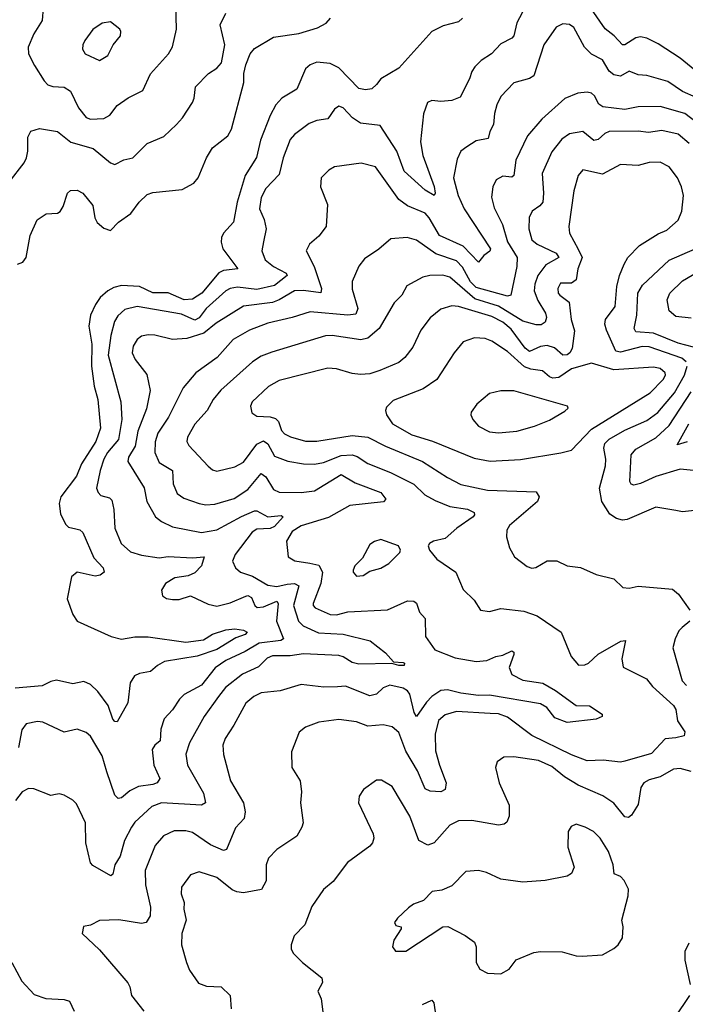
# Model space of a CAD drawing. Extents: x 2133489 to 2292442, y 756223 to 916462.
# Tile 299 of 463: x 2198775 to 2201778, y 881736 to 886178. Entities that reach past the tile are written whole.
import ezdxf

# ---------------------------------------------------------------- set-up
doc = ezdxf.new("R2010")
doc.units = 0

msp = doc.modelspace()

# ---------------------------------------------------------------- linework, layer by layer
at = {"layer": '0CON20XD'}
for points in [[(2201055.9, 886235), (2201018.5, 886165), (2201005, 886105.7), (2200995, 886094.4), (2200945, 886069.5), (2200903.3, 886025), (2200857.1, 885995), (2200828.6, 885965), (2200814.3, 885945), (2200805, 885911.2), (2200761.5, 885828.5), (2200725, 885813.1), (2200675, 885809.5), (2200635, 885814.5), (2200614.4, 885805), (2200596.1, 885753.9), (2200582.7, 885627.3), (2200594.2, 885565), (2200645, 885426.2), (2200650, 885395), (2200645, 885384.5), (2200605, 885409.1), (2200509.2, 885495), (2200476, 885585), (2200400.5, 885700.5), (2200312.3, 885712.3), (2200276.3, 885736.3), (2200235, 885780.6), (2200215, 885788.6), (2200195.8, 885775), (2200165, 885731.5), (2200115, 885723.8), (2200080.5, 885709.5), (2200015, 885660.6), (2199995, 885638.6), (2199963.5, 885555), (2199945, 885479.2), (2199885, 885417.1), (2199865, 885376), (2199857.1, 885325), (2199877.3, 885277.3), (2199886.8, 885235), (2199874.5, 885175.5), (2199866.7, 885135), (2199882.7, 885095), (2199920, 885065), (2199977.1, 885035), (2199981.8, 885025), (2199925, 884979.7), (2199845, 884961.1), (2199758, 884972), (2199724.3, 884965.7), (2199705, 884954.7), (2199616.5, 884875), (2199585, 884832.9), (2199565, 884822.6), (2199505, 884849.1), (2199305, 884884.7), (2199248.9, 884871.1), (2199217.1, 884842.9), (2199203.4, 884816.6), (2199186, 884754), (2199173.6, 884665), (2199230.7, 884455), (2199235.2, 884375), (2199220.7, 884285), (2199171.1, 884225), (2199153.9, 884195), (2199137.5, 884145), (2199122.1, 884065), (2199128.9, 884045), (2199141.5, 884031.5), (2199180.7, 884020.7), (2199190.4, 884010.4), (2199199.2, 883969.2), (2199204.6, 883885), (2199232.5, 883815), (2199275, 883778.2), (2199325, 883762), (2199405, 883751.1), (2199445, 883756.2), (2199555, 883750.3), (2199606.7, 883755), (2199594.6, 883715), (2199565, 883683.2), (2199535, 883669.7), (2199475, 883660), (2199433.5, 883635), (2199414.4, 883605), (2199419.7, 883579.7), (2199436.8, 883566.8), (2199465, 883561.9), (2199495, 883563.1), (2199545, 883578.6), (2199625, 883541.4), (2199665, 883532.7), (2199725, 883546.9), (2199795, 883578.1), (2199805, 883579.8), (2199820.9, 883570.9), (2199835.3, 883535.3), (2199845.9, 883525.9), (2199875, 883528.7), (2199935, 883554.5), (2199940.5, 883545), (2199934.2, 883465), (2199965.8, 883384.2), (2199953.1, 883376.9), (2199855, 883364.8), (2199792.8, 883327.2), (2199705, 883287.9), (2199656.6, 883253.4), (2199595, 883176.4), (2199516.9, 883133.1), (2199496.6, 883113.4), (2199464.4, 883065), (2199426.7, 883023.3), (2199412.3, 882977.7), (2199408.7, 882925), (2199384.4, 882905), (2199373.1, 882885), (2199379.7, 882815), (2199407.5, 882755), (2199394.8, 882735.2), (2199375, 882727.4), (2199310.6, 882719.4), (2199271.2, 882698.8), (2199235, 882667.5), (2199220, 882665), (2199205, 882680), (2199167.6, 882785), (2199146.6, 882856.6), (2199095, 882945.8), (2199075, 882962.9), (2199035, 882977.5), (2198975, 882964.3), (2198879.4, 883009.4), (2198855, 883012.2), (2198805, 883001.4), (2198785, 882973.8), (2198769.1, 882895)], [(2198881.4, 886231.4), (2198876.5, 886175), (2198838.5, 886115), (2198813.1, 886055), (2198814.3, 886024.3), (2198841.7, 885971.7), (2198885, 885902.5), (2198902.5, 885885), (2198925, 885876.4), (2198975, 885873.5), (2199005, 885855.6), (2199041, 885781), (2199075, 885736.5), (2199095, 885729.2)], [(2199095, 885729.2), (2199155, 885733.2), (2199182.3, 885747.7), (2199215, 885790.8), (2199265, 885825.6), (2199330.7, 885859.3), (2199365, 885934.2), (2199446.2, 886023.8), (2199463.8, 886056.2), (2199482.5, 886135), (2199479.5, 886245)], [(2201837.4, 885937.4), (2201755, 886005.3), (2201655, 886068.9), (2201605, 886094.7), (2201575, 886101.3), (2201555, 886096.1), (2201505, 886064.7), (2201495, 886064.7), (2201457.6, 886105), (2201416.7, 886136.7), (2201355, 886226.1)], [(2198726.9, 885445), (2198795, 885532.5), (2198805.4, 885554.6), (2198811.8, 885585), (2198812, 885648), (2198825, 885675.8), (2198865, 885687.5), (2198945, 885674.4), (2199005.8, 885625.8), (2199107.1, 885597.1), (2199185, 885532.5), (2199205, 885525.8), (2199245, 885545.8), (2199285.4, 885554.6), (2199349.5, 885620.5), (2199425, 885651.1), (2199482.9, 885705), (2199510, 885735), (2199554.4, 885805), (2199562.9, 885825), (2199568.8, 885875), (2199627.5, 885935), (2199665, 885959.2), (2199685, 885983.8), (2199700.9, 886065), (2199679.1, 886155), (2199705, 886208.6)], [(2198765, 885074.7), (2198788.9, 885085), (2198803.8, 885105), (2198822.8, 885205), (2198854.2, 885275.8), (2198895, 885303.1), (2198945, 885305.8), (2198957.4, 885312.6), (2198971.9, 885335), (2198991.4, 885395), (2199005, 885407.5), (2199035, 885409.4), (2199060, 885395), (2199105, 885340), (2199114.5, 885285), (2199124, 885264), (2199155, 885237.1), (2199185, 885227.1), (2199220.6, 885265), (2199275.8, 885304.2), (2199314.2, 885355.8), (2199349.7, 885390.3), (2199375, 885398.2), (2199507.4, 885412.6), (2199559.9, 885440.1), (2199580, 885465), (2199618.2, 885555), (2199645, 885600), (2199713.3, 885655), (2199731.2, 885685), (2199786.7, 885895), (2199786.8, 885935), (2199795, 885974), (2199815, 886024.2), (2199835, 886048), (2199920.7, 886099.3), (2200035, 886116), (2200118.7, 886141.3), (2200157.8, 886162.2), (2200176.9, 886185)], [(2200773.3, 886185), (2200755, 886168.8), (2200685, 886150.6), (2200634, 886125), (2200485, 885960), (2200405, 885911.2), (2200384, 885886), (2200364.1, 885865.9), (2200335, 885861.4), (2200305, 885867.5), (2200215, 885960.5), (2200175, 885980.5), (2200115, 885986.6), (2200085.3, 885974.7), (2200063.7, 885956.3), (2200025.6, 885865), (2199957.1, 885825), (2199930.9, 885795), (2199904.4, 885745.6), (2199861.9, 885635), (2199842.8, 885557.2), (2199791.5, 885475), (2199755.7, 885355), (2199740, 885265), (2199695, 885215.5), (2199685.4, 885195), (2199683.3, 885175), (2199691.1, 885145), (2199758.8, 885055), (2199695, 885046.2), (2199673.8, 885036.2), (2199596.2, 884943.8), (2199555, 884918), (2199517.5, 884915), (2199445, 884946.5), (2199375, 884945.7), (2199315, 884975.2), (2199235, 884979.8), (2199199.6, 884970.4), (2199172.1, 884955), (2199138.5, 884925), (2199117.1, 884892.9), (2199094.7, 884845), (2199086.5, 884795), (2199099.8, 884715), (2199099.3, 884615), (2199111.4, 884525), (2199127.1, 884465), (2199138.9, 884335), (2199118.7, 884275), (2199053.9, 884175), (2199031.1, 884118.9), (2198960.3, 884025), (2198952.7, 883995), (2198958.4, 883948.4), (2198982.4, 883902.4), (2198995, 883888.9), (2199028.7, 883881.3), (2199046.5, 883876.5), (2199059.5, 883865), (2199109.8, 883749.8), (2199151.9, 883705), (2199156.2, 883685), (2199138.2, 883671.8), (2199115, 883667.3), (2199035, 883685.4), (2199008.9, 883665), (2198989.1, 883565), (2199014.7, 883494.7), (2199034.6, 883464.6), (2199188, 883395), (2199233.6, 883383.6), (2199295, 883393.5), (2199355, 883394.1), (2199525, 883369.7), (2199605, 883380.7), (2199645, 883406.7), (2199705, 883426.2), (2199745, 883430), (2199785, 883424.4), (2199802, 883415), (2199792.5, 883405), (2199749.8, 883390.2), (2199665, 883337.3), (2199575, 883306.6)], [(2201826.8, 885826.8), (2201765, 885854.7), (2201699.7, 885899.7), (2201605, 885926.2), (2201565, 885929.5), (2201525, 885945.5), (2201485, 885924.3), (2201455, 885930), (2201435, 885945.5), (2201405, 885996.7), (2201355, 886023.5), (2201322.7, 886055), (2201275, 886143.1), (2201255, 886156.9), (2201225, 886159.2), (2201195.6, 886144.4), (2201139.4, 886065), (2201095.2, 885924.8), (2201075, 885912.5), (2201005, 885894.2), (2200945, 885832), (2200927.5, 885795), (2200916.4, 885755), (2200912, 885705), (2200895.3, 885674.7), (2200887.9, 885642.1), (2200835, 885631.8), (2200792.5, 885605), (2200765.4, 885584.6), (2200749.1, 885549.1), (2200732.2, 885465), (2200753.1, 885385), (2200780.6, 885325), (2200898.9, 885145), (2200895.6, 885134.4), (2200868.5, 885115), (2200845, 885084.3), (2200775, 885156.3), (2200669.6, 885205), (2200622.8, 885285), (2200603.8, 885305), (2200525, 885339.2), (2200485, 885367.7), (2200380, 885515), (2200315, 885531.1), (2200195, 885514.3), (2200169.8, 885500.2), (2200134.6, 885465.4), (2200132.5, 885425), (2200164, 885345), (2200156.9, 885245), (2200125, 885201.9), (2200081.9, 885165), (2200067.8, 885135), (2200103.3, 885065), (2200136.1, 884965), (2200133.5, 884946.5), (2200055, 884956.9), (2200015, 884955.2), (2199946, 884914), (2199915, 884902.4), (2199785, 884886.5), (2199661.1, 884808.9), (2199605.6, 884764.4), (2199529.3, 884740.7), (2199465, 884736.2), (2199385, 884755.4), (2199355, 884756.9), (2199325, 884750), (2199305, 884735.6), (2199286.4, 884705), (2199281.8, 884675), (2199295.6, 884645), (2199348.1, 884578.1), (2199363.1, 884505), (2199346.8, 884423.2), (2199308.3, 884321.7), (2199295.5, 884254.5), (2199265.4, 884205), (2199262.9, 884185), (2199336.5, 884066.5), (2199349.2, 884005), (2199388.1, 883935), (2199415, 883913.6), (2199465, 883890.4), (2199595, 883865.3), (2199665, 883876.1), (2199775, 883937.4), (2199835, 883961.8), (2199845, 883961.8), (2199895, 883935.3), (2199955, 883942), (2199963.8, 883935), (2199925, 883891.2), (2199905, 883883.5), (2199845, 883879), (2199823.3, 883866.7), (2199746.5, 883765), (2199734.4, 883735), (2199748.6, 883705), (2199770.8, 883685), (2199825, 883668.4), (2199895, 883626.4), (2199935, 883620.8), (2199981.5, 883631.5), (2200014.7, 883634.7), (2200033.8, 883623.8), (2200010.8, 883535), (2200033.3, 883465), (2200053.4, 883443.4), (2200122.5, 883412.5), (2200235, 883406.1), (2200356, 883376), (2200425, 883322), (2200461.7, 883281.7), (2200505, 883278.6), (2200511.2, 883275), (2200510, 883265), (2200485.4, 883264.6), (2200453.6, 883273.6), (2200305, 883270), (2200275, 883277.9), (2200234.2, 883304.2), (2200215, 883309.3), (2200055, 883317.3), (2199995, 883308), (2199915, 883307.6), (2199892.1, 883297.9), (2199851.7, 883258.3), (2199780, 883225), (2199704.1, 883165), (2199671.6, 883125), (2199608, 883035), (2199541.8, 882915), (2199524.5, 882864.5), (2199531.4, 882815), (2199605, 882689.2), (2199613.3, 882645), (2199595, 882633.8), (2199415.3, 882644.7), (2199371.6, 882628.4), (2199295, 882557.9), (2199278.7, 882535), (2199247.8, 882475), (2199228.6, 882405), (2199203.8, 882365), (2199195, 882323.3), (2199186.7, 882315), (2199105, 882361.5), (2199094.8, 882374.8), (2199074, 882464), (2199071.5, 882555), (2199030.7, 882640.7), (2199015, 882657.5), (2198975, 882678.9), (2198955, 882685.6), (2198936.7, 882683.3)], [(2199135, 885994.3), (2199173.4, 886016.6), (2199196.7, 886065), (2199230, 886105), (2199232, 886125), (2199226.2, 886135), (2199185, 886168.6), (2199147, 886163), (2199105, 886134), (2199068.6, 886085), (2199060.6, 886065), (2199058.6, 886045), (2199070.8, 886025), (2199135, 885994.3)], [(2201826.1, 885716.1), (2201775, 885755.7), (2201665, 885786.8), (2201565.3, 885784.7), (2201505, 885773.2), (2201405.9, 885785.9), (2201387.6, 885797.6), (2201368.2, 885835), (2201355, 885846.2), (2201335, 885851.5), (2201292.9, 885847.1), (2201235, 885823.5), (2201130.8, 885729.2), (2201066.2, 885655), (2201013.9, 885543.9), (2201004.4, 885475), (2200995, 885467.3), (2200955, 885472.2), (2200925, 885455.8), (2200909.4, 885425), (2200902.9, 885377.1), (2200915, 885329.2), (2200953.8, 885255), (2200976.3, 885176.3), (2201020, 885105), (2201017.3, 885065), (2200990.8, 884935), (2200975, 884931.3), (2200835, 884970.5), (2200808.3, 884995), (2200772.4, 885062.4), (2200745, 885090.2), (2200652.5, 885122.5), (2200565, 885183.8), (2200523.7, 885196.3), (2200450, 885190), (2200395, 885142.9), (2200330.3, 885099.7), (2200305, 885066.7), (2200275, 884996.7), (2200275, 884963.3), (2200300.8, 884875), (2200290.8, 884849.3), (2200255.2, 884844.8), (2200085, 884860.8), (2200005, 884834.7), (2199895, 884808.9), (2199811.8, 884778.2), (2199737.9, 884735), (2199665.5, 884655), (2199570, 884585), (2199512.4, 884517.6), (2199445.9, 884385), (2199397.7, 884312.3), (2199386.1, 884273.9), (2199384.3, 884225), (2199405, 884181.2), (2199464.8, 884144.8), (2199467.2, 884085), (2199485, 884040.9), (2199515, 884019.1), (2199585, 883995.8), (2199615, 883990), (2199655, 883991.9), (2199742.6, 884017.4), (2199805, 884059.2), (2199865, 884130.5), (2199885, 884116.2), (2199919.4, 884059.4), (2199945, 884046.1), (2200045, 884045.2), (2200105, 884053.1), (2200225, 884126), (2200288.6, 884088.6), (2200404.3, 884045), (2200427.5, 884015), (2200417, 884003), (2200264.1, 883985.9), (2200167.7, 883932.3), (2200045.6, 883895), (2200005, 883868.9), (2199978.2, 883825), (2199985.6, 883755.6), (2200016.9, 883736.9), (2200084, 883726), (2200125, 883717.5), (2200141.1, 883685), (2200133.8, 883635), (2200099.5, 883545), (2200099.4, 883535), (2200108, 883525), (2200175, 883495.4), (2200205, 883492.5), (2200255, 883506.1), (2200435, 883516.2), (2200525, 883556.5), (2200552.5, 883555), (2200565.5, 883545.5), (2200579.2, 883505), (2200605, 883476.2), (2200605.7, 883395), (2200647.5, 883335), (2200739.4, 883299.4), (2200835, 883282.5), (2200882.4, 883287.6), (2200923.3, 883305), (2200955, 883310.9), (2200995, 883331.4), (2201004, 883325), (2201004.4, 883315), (2200983.1, 883255), (2200994.7, 883224.7), (2201045, 883198.6), (2201135, 883184.3), (2201192.5, 883152.5), (2201285, 883084.3), (2201345, 883082.5), (2201403.3, 883045), (2201403.3, 883035), (2201375, 883022.1), (2201245, 883008.2), (2201188.8, 883028.8), (2201153.5, 883075), (2201125, 883092), (2200895, 883130.1), (2200845, 883129.4), (2200765, 883139.4), (2200704.8, 883155.2), (2200675, 883151.3), (2200635, 883124.8), (2200610.3, 883099.7), (2200565, 883034), (2200555, 883053.3), (2200535, 883135.6), (2200525, 883150.4), (2200505, 883161.8), (2200444.3, 883175.7), (2200415, 883163.2), (2200384.8, 883135.2), (2200355, 883127.8), (2200245, 883170.8), (2200208.1, 883168.1), (2200146.8, 883166.8), (2200045, 883178.2), (2199949.8, 883150.2), (2199865, 883141.5), (2199831.9, 883125), (2199794.8, 883095.2), (2199741.2, 882995), (2199701.5, 882935), (2199691.5, 882905), (2199695, 882862.5), (2199725.5, 882745), (2199784.7, 882644.7), (2199792.9, 882605), (2199788.2, 882575), (2199748.3, 882531.7), (2199707.5, 882435), (2199695, 882429.4), (2199635.6, 882455), (2199555, 882511.4), (2199525, 882518.7), (2199471.3, 882518.7), (2199423.6, 882496.4), (2199386.7, 882453.2), (2199340.5, 882339.5), (2199342.3, 882275), (2199364.5, 882175), (2199364.3, 882135), (2199345.8, 882105), (2199325, 882100), (2199222.4, 882117.6), (2199135.7, 882114.3), (2199095, 882092.5), (2199062.5, 882087.5), (2199057.5, 882055), (2199135, 881981.2), (2199262.4, 881832.4), (2199272.5, 881815), (2199279.2, 881775), (2199334.5, 881704.5)], [(2201795, 885619.2), (2201745, 885661.9), (2201672.1, 885677.9), (2201611.3, 885668.7), (2201565, 885675.3), (2201435, 885673.4), (2201415, 885665.3), (2201385, 885637.9), (2201365, 885633.1), (2201315, 885673.9), (2201255, 885663.9), (2201221.2, 885638.8), (2201175, 885582.5), (2201132.2, 885485), (2201138.7, 885395), (2201134.4, 885355), (2201121.5, 885338.5), (2201087.1, 885315), (2201073.4, 885286.6), (2201071.2, 885235), (2201086, 885185), (2201109.1, 885165), (2201194.5, 885125), (2201206.8, 885105), (2201148.1, 885071.9), (2201112.9, 885025), (2201098.6, 884985), (2201096.7, 884955), (2201112, 884912), (2201147.7, 884855), (2201151.8, 884835), (2201146.1, 884813.9), (2201127.8, 884802.2), (2201105, 884801.1), (2201045, 884818.1), (2200935, 884885.9), (2200828.6, 884918.6), (2200715, 885016.8), (2200684, 885026), (2200625.3, 885024.7), (2200593.3, 885016.7), (2200522.1, 884977.9), (2200499.5, 884935), (2200465, 884900.8), (2200396.4, 884785), (2200345, 884741.8), (2200314.7, 884734.7), (2200185, 884753.4), (2200155, 884752.7), (2199911.9, 884678.1)], [(2201782.1, 884635), (2201761.8, 884651.8), (2201615, 884701.9), (2201583.8, 884703.8), (2201485, 884678.8), (2201465, 884682.5), (2201421.8, 884778.2), (2201415.3, 884804.7), (2201418.2, 884825), (2201461.1, 884885), (2201468.8, 884975), (2201480.4, 885025), (2201501.5, 885075), (2201519.1, 885105), (2201571, 885159), (2201655, 885211.5), (2201695, 885228.5), (2201745, 885273.3), (2201762.8, 885315), (2201769.1, 885385), (2201761.1, 885425), (2201742.9, 885465), (2201705.5, 885515), (2201665, 885535.5), (2201615, 885534.4), (2201565, 885521.2), (2201485, 885524.5), (2201405, 885481.5), (2201315, 885500.8), (2201293.9, 885476.1), (2201275.6, 885405.6), (2201252.9, 885245), (2201255.4, 885215), (2201295, 885142.5), (2201312, 885105), (2201293.4, 885055), (2201285.7, 885004.3), (2201265, 884989.3), (2201215, 884990), (2201202.7, 884965), (2201204.7, 884945), (2201212.3, 884935), (2201254.1, 884904.1), (2201263.3, 884825), (2201277.7, 884775), (2201267.5, 884695), (2201256.8, 884675), (2201245, 884666.6), (2201225, 884664.7), (2201187.6, 884697.6), (2201155, 884707.8), (2201125, 884704.1), (2201075, 884681.9), (2201055, 884695.9), (2200992.4, 884782.4), (2200955, 884814), (2200905, 884839.3), (2200755, 884884), (2200725, 884887.3), (2200675, 884873.1), (2200627.3, 884832.7), (2200585, 884777.1), (2200548.5, 884701.5), (2200513.1, 884655), (2200485, 884631.5), (2200399.2, 884595), (2200355, 884580.7), (2200312.2, 884577.8), (2200275, 884582.3), (2200205, 884603.6), (2200165, 884606.9), (2199945, 884550.4), (2199897.1, 884522.9), (2199824.4, 884455), (2199815.6, 884435), (2199822.5, 884405), (2199845, 884388.9), (2199905, 884386), (2199928.9, 884378.9), (2199943.1, 884365), (2199955.9, 884325), (2199969.7, 884309.7), (2199996.2, 884296.2), (2200065, 884276.8), (2200115, 884276.3), (2200275, 884302), (2200345, 884294.2), (2200425, 884253.6), (2200591.9, 884185), (2200705, 884112.3), (2200765, 884081.8), (2200885, 884056.1), (2201105, 884048.6), (2201118.1, 884025), (2201111.4, 884005), (2200985, 883895.7), (2200973.1, 883875), (2200970.6, 883845), (2200984.4, 883795), (2201006.7, 883755), (2201065, 883711.2), (2201085, 883703.3), (2201103.9, 883706.1), (2201155, 883737.5), (2201197.5, 883737.5), (2201245, 883713.8), (2201305, 883706.7), (2201375.9, 883675.9), (2201455, 883655.8), (2201496.2, 883616.2), (2201525, 883614.2), (2201565, 883622), (2201719.4, 883609.4), (2201747, 883587), (2201797.5, 883515)], [(2201815, 884701.6), (2201745, 884718.8), (2201635, 884764.2), (2201555, 884770.5), (2201547.5, 884785), (2201559.5, 884845), (2201563.3, 884945), (2201585, 884981.2), (2201705, 885094.1), (2201821.9, 885145)], [(2201805, 884831.9), (2201735, 884838.9), (2201705.4, 884865.4), (2201695.4, 884915), (2201707.3, 884945), (2201765, 885000.4), (2201835, 885041.2)], [(2200897, 884187), (2201035, 884194.6), (2201216.4, 884223.6), (2201265, 884236.7), (2201355, 884330.6), (2201618.7, 884495), (2201677.6, 884555), (2201688.7, 884575), (2201687.7, 884585), (2201665, 884603.9), (2201635, 884611.4), (2201455, 884598.2), (2201355, 884628.2), (2201265, 884602.4), (2201206.6, 884563.4), (2201180.8, 884560.8), (2201165, 884566.5), (2201134, 884594), (2201081.7, 884601.7), (2201052.4, 884612.4), (2200975, 884681.1), (2200905, 884728.5), (2200875, 884739.5), (2200826.8, 884743.2), (2200775, 884724.3), (2200734.7, 884675.3), (2200657.1, 884555), (2200595, 884512.9), (2200459.8, 884460.2), (2200430.2, 884429.8), (2200425.6, 884415), (2200429.5, 884395), (2200456.4, 884355), (2200544.5, 884305), (2200637.4, 884277.4), (2200825, 884199.6), (2200897, 884187)], [(2199911.9, 884678.1), (2199865, 884659.6), (2199824.8, 884635.2), (2199683.1, 884506.9), (2199647.3, 884465), (2199621.1, 884415), (2199565.8, 884354.2), (2199531.8, 884295), (2199528.9, 884275), (2199537.8, 884257.8), (2199625, 884164.3), (2199645, 884147.1), (2199665, 884141.4), (2199745, 884161.1), (2199785, 884182.1), (2199845, 884262.5), (2199875, 884278.9), (2199894.2, 884265), (2199925, 884208.5), (2199985, 884187.1), (2200054.7, 884174.7), (2200105, 884173.6), (2200145, 884180.8), (2200225, 884211.5), (2200275, 884215.6), (2200297.6, 884207.6), (2200345, 884175.9), (2200447.5, 884135), (2200552.5, 884082.5), (2200602.7, 884035), (2200648.7, 884008.7), (2200715, 883982.1), (2200795, 883970.4), (2200825.7, 883955), (2200827.5, 883945), (2200820.6, 883935), (2200746.4, 883883.6), (2200695, 883837.8), (2200642.5, 883825), (2200623.3, 883815), (2200617.5, 883805), (2200623.3, 883785), (2200656.2, 883745), (2200742.5, 883685), (2200775, 883608), (2200825, 883560), (2200854.4, 883514.4), (2200895, 883508.1), (2200945, 883521.5), (2201049.2, 883509.2), (2201109.2, 883489.2), (2201217.5, 883415), (2201262.5, 883305), (2201296.7, 883266.7), (2201325, 883267.5), (2201341.2, 883275), (2201384, 883316), (2201486.7, 883375), (2201507.8, 883377.8), (2201490.8, 883295), (2201497.3, 883257.3), (2201602.5, 883205), (2201630.1, 883170.1), (2201725, 883084.5), (2201735.7, 883065.7), (2201742.9, 883015), (2201776.2, 882965), (2201772.1, 882947.9), (2201735, 882937.6), (2201686.4, 882933.6), (2201625, 882866.9), (2201505, 882833.1), (2201485, 882828.5), (2201407.6, 882837.6), (2201335, 882834.5), (2201265, 882860.9), (2201085, 882948.2), (2200975, 883031.3), (2200935, 883045.8), (2200897.8, 883047.8), (2200745, 883056.6), (2200695, 883041.5), (2200663.7, 883016.3), (2200649.1, 882955), (2200650.3, 882880.3), (2200668.2, 882815), (2200699.6, 882735), (2200694.6, 882705.4), (2200675.3, 882694.7), (2200627.3, 882697.3), (2200605, 882708.2), (2200569.9, 882789.9), (2200517.5, 882877.5), (2200485, 882961.9), (2200455, 882988.1), (2200415, 882996.4), (2200345, 882991.2), (2200295, 883011.1), (2200215, 883021.4), (2200125, 883009.4), (2200065, 882986.9), (2200035.6, 882964.4), (2200002, 882875), (2200003.1, 882805), (2200040.8, 882745), (2200047.1, 882695), (2200041.4, 882645), (2200054.4, 882555), (2200048.6, 882535), (2200025, 882494.2), (2199935.6, 882435), (2199896.9, 882395), (2199886.7, 882365), (2199887.6, 882292.4), (2199865.6, 882254.4), (2199785, 882239.6), (2199755, 882242.7), (2199733.1, 882253.1), (2199665, 882307.5), (2199585, 882334.4), (2199545, 882320.6), (2199504.5, 882265), (2199503.5, 882235), (2199516.9, 882195), (2199515.6, 882165), (2199525.7, 882115), (2199506.9, 882055), (2199505.6, 882005), (2199526.9, 881925), (2199540.7, 881890.7), (2199581.8, 881831.8), (2199618.2, 881818.2), (2199683.3, 881815), (2199724.3, 881775), (2199728.5, 881715)], [(2201875, 883970), (2201765, 883957.5), (2201735.7, 883964.3), (2201645, 883979.4), (2201515, 883922.9), (2201495, 883919.7), (2201467.8, 883927.8), (2201436.8, 883946.8), (2201401.1, 884005), (2201390.8, 884065), (2201418.1, 884165), (2201419.8, 884195), (2201410.2, 884245), (2201414.2, 884265.8), (2201435, 884286.5), (2201505, 884326), (2201605, 884369.5), (2201654.6, 884405.4), (2201728.5, 884495), (2201774.8, 884575), (2201786.7, 884615)], [(2200935, 884314.2), (2201018.3, 884321.7), (2201098, 884345), (2201165, 884371.5), (2201235, 884411.9), (2201248.8, 884425), (2201246.7, 884435), (2201005, 884503.5), (2200945, 884504.4), (2200895, 884491.9), (2200837, 884443), (2200811.9, 884408.1), (2200810.8, 884395), (2200819.2, 884375), (2200845, 884343.8), (2200895, 884319.1), (2200935, 884314.2)], [(2201815, 884143.9), (2201755, 884150.9), (2201645, 884118.1), (2201575, 884085.3), (2201545, 884078.9), (2201532.9, 884082.9), (2201527.7, 884095), (2201533.2, 884215), (2201555, 884241.2), (2201645, 884291.8), (2201705, 884348.1), (2201805, 884499.4)], [(2201786.6, 884273.4), (2201740.4, 884260.4), (2201794, 884355)], [(2200295, 883668), (2200325, 883671.1), (2200355, 883690), (2200405, 883704.3), (2200440, 883725), (2200490, 883775), (2200493.3, 883785), (2200483.9, 883803.9), (2200405, 883832.5), (2200375.7, 883824.3), (2200355, 883810), (2200321.8, 883748.2), (2200287.5, 883715), (2200279.2, 883695), (2200280, 883685), (2200295, 883668)], [(2201798.6, 883465), (2201763.6, 883436.4), (2201748.9, 883421.1), (2201731.9, 883385), (2201721.9, 883345), (2201763.9, 883195), (2201782.5, 883175)], [(2199575, 883306.6), (2199427.9, 883282.1), (2199396.5, 883265), (2199365, 883237.3), (2199315, 883228.5), (2199292.7, 883217.3), (2199273.9, 883186.1), (2199263.5, 883096.5), (2199215, 883011.2), (2199205, 883011.9), (2199195, 883022.2), (2199174.2, 883084.2), (2199127.5, 883147.5), (2199095, 883179.2), (2199065, 883192.3), (2199015, 883182.3), (2198941.2, 883198.8), (2198915, 883193.1), (2198876.5, 883173.5), (2198755, 883162.7)], [(2201805, 882786.5), (2201755, 882800.4), (2201725, 882796.9), (2201665, 882762.2), (2201615, 882749.2), (2201590.9, 882735), (2201576.5, 882713.5), (2201565, 882637.5), (2201535, 882590), (2201521.1, 882578.9), (2201505, 882581.1), (2201455, 882643.1), (2201406.1, 882676.1), (2201294.1, 882724.1), (2201232.7, 882762.7), (2201175, 882808.4), (2201115, 882835.8), (2201005, 882852.7), (2200958.8, 882851.2), (2200929.5, 882830.5), (2200922, 882805), (2200937.8, 882735), (2200983.1, 882635), (2200983.8, 882585), (2200972.1, 882557.9), (2200960.8, 882549.2), (2200935, 882543.8), (2200815, 882565.4), (2200755, 882563.5), (2200715, 882544.4), (2200645, 882464.4), (2200615.7, 882454.3), (2200575, 882475.8), (2200535.3, 882585.3), (2200455, 882718.6), (2200406.8, 882746.8), (2200385, 882748), (2200326, 882705), (2200306.9, 882675), (2200303.3, 882645), (2200369.2, 882505), (2200372, 882485), (2200366.2, 882465), (2200355, 882450), (2200254.6, 882375.4), (2200189.2, 882290.8), (2200145.5, 882254.5), (2200092.8, 882177.2), (2200061.2, 882095), (2200014, 882045), (2200000, 882005), (2200000, 881985), (2200010, 881965), (2200051.2, 881925), (2200138, 881855), (2200141.2, 881835), (2200120, 881795), (2200135, 881760), (2200141.9, 881701.9)], [(2198936.7, 882683.3), (2198915, 882678.1), (2198838.5, 882708.5), (2198815, 882710.4), (2198786.7, 882695), (2198756.5, 882655)], [(2200945, 881873.8), (2200983.8, 881895), (2201015, 881936), (2201095, 881969.2), (2201125, 881974.2), (2201222.7, 881972.7), (2201285, 881954.2), (2201312.7, 881952.7), (2201405, 881959.4), (2201455, 881988), (2201475, 882003.8), (2201494.2, 882035.8), (2201498, 882085), (2201492, 882115), (2201520, 882225), (2201521.2, 882255), (2201502.5, 882295), (2201485, 882312.5), (2201457.5, 882325), (2201452, 882365), (2201430.8, 882425), (2201394.2, 882485), (2201363.8, 882515), (2201326.7, 882535), (2201285, 882548), (2201262.3, 882537.7), (2201249.2, 882515), (2201248.6, 882445), (2201276.2, 882355), (2201264, 882326), (2201245.6, 882314.4), (2201145.6, 882294.4), (2201045, 882287.5), (2200945, 882300), (2200880.5, 882330.5), (2200845, 882340), (2200787.5, 882335), (2200725, 882270), (2200679.4, 882250.6), (2200635.4, 882244.6), (2200596, 882205), (2200551.7, 882188.3), (2200528.7, 882171.3), (2200478.8, 882125), (2200466.2, 882105), (2200472, 882092), (2200496, 882086), (2200496.2, 882076.2), (2200462.2, 882025), (2200456.2, 881995), (2200470, 881975), (2200517.5, 881975), (2200683.9, 882086.1), (2200706.4, 882086.4), (2200785, 882046), (2200826.8, 882016.8), (2200834.2, 881995), (2200834.2, 881925), (2200851.2, 881895), (2200885, 881876), (2200945, 881873.8)], [(2201800.6, 881825), (2201777.1, 881935), (2201776.7, 881975), (2201795, 882013.8)], [(2198740, 881925), (2198785, 881840.8), (2198840.6, 881780.6), (2198892.9, 881762.9), (2198975, 881757.5), (2198999.6, 881749.6), (2199021.5, 881705)], [(2200592.9, 881735), (2200635, 881754.3), (2200642.8, 881742.8), (2200651.7, 881681.7)], [(2201731.2, 881675), (2201797.5, 881775)]]:
    msp.add_lwpolyline(points, dxfattribs=at)

doc.saveas('drawing.dxf')
